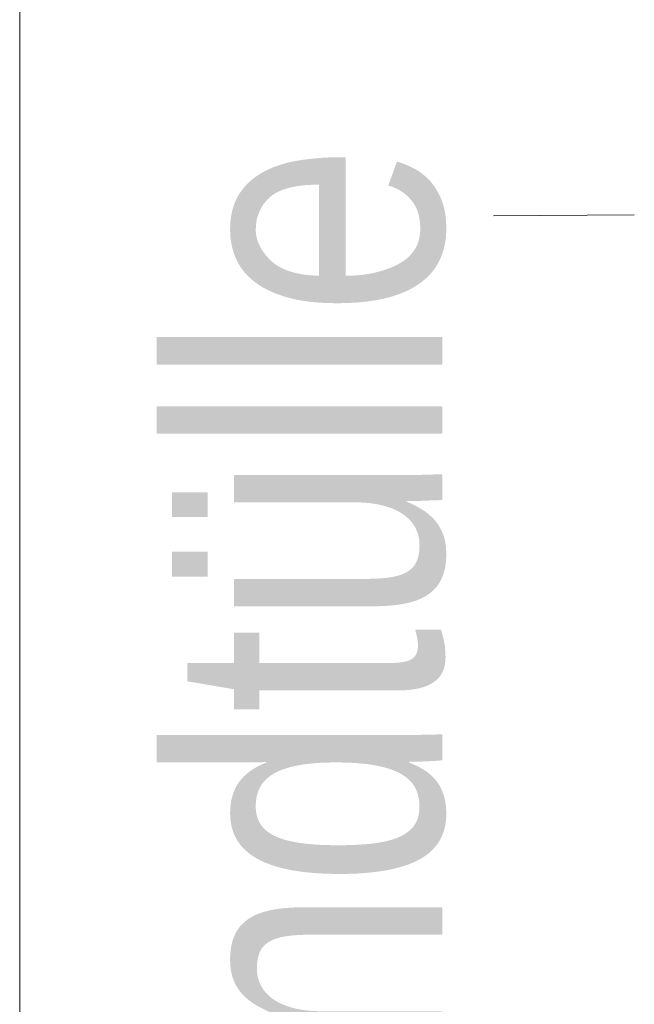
# Model space of a CAD drawing. Extents: x -620 to 300, y 62 to 1107.
# Tile 274 of 290: x 256.75 to 259.92, y 851.7 to 856.78. Entities that reach past the tile are written whole.
import ezdxf
from ezdxf.lldxf.tags import DXFTag

# ---------------------------------------------------------------- set-up
doc = ezdxf.new("R2010")
doc.units = 0
doc.layers.get('0').update_dxf_attribs({"lineweight": 35})
doc.layers.add('E_Detail_Beschriftung', color=7, linetype='Continuous', lineweight=13, true_color=0x009900)
doc.layers.add('E_Detail_Linie_Text_Bem', color=7, linetype='Continuous', lineweight=13)
doc.styles.get("Standard").update_dxf_attribs({"font": 'ARIALN.TTF'})
tags = doc.linetypes.add('fein_strichliert-A06G9GDB8I', pattern=[4, 1, -2, 1]).pattern_tags.tags
tags[8:9] = [DXFTag(74, 4), DXFTag(75, 0), DXFTag(340, '0'), DXFTag(46, 0.0), DXFTag(50, 0.0), DXFTag(44, 0.0), DXFTag(45, 0.0)]
tags[6:7] = [DXFTag(74, 4), DXFTag(75, 0), DXFTag(340, '0'), DXFTag(46, 0.0), DXFTag(50, 0.0), DXFTag(44, 0.0), DXFTag(45, 0.0)]
tags[4:5] = [DXFTag(74, 4), DXFTag(75, 0), DXFTag(340, '0'), DXFTag(46, 0.0), DXFTag(50, 0.0), DXFTag(44, 0.0), DXFTag(45, 0.0)]

# ---------------------------------------------------------------- blocks, each defined once
blk = doc.blocks.new('Referenz-A06G9GDJ8I')
at = {"layer": 'E_Detail_Linie_Text_Bem', "linetype": 'fein_strichliert-A06G9GDB8I', "ltscale": 0.65}
blk.add_line((256.7545, 815.9701), (256.7545, 868.8494), dxfattribs=at)
at = {"layer": 'E_Detail_Linie_Text_Bem', "color": 0, "linetype": 'Continuous', "ltscale": 0.13}
blk.add_line((259.1984, 855.7663), (259.9243, 855.7728), dxfattribs=at)
at = {"layer": 'E_Detail_Beschriftung', "linetype": 'Continuous', "ltscale": 0.13, "insert": (257.5347, 848.2059), "char_height": 1.4, "attachment_point": 1, "rotation": 90}
blk.add_mtext('{\\fArial Narrow;2x Endtülle}', dxfattribs=at)

msp = doc.modelspace()

# ---------------------------------------------------------------- block references
at = {"color": 8, "lineweight": 25, "ltscale": 0.25, "true_color": 0x808080}
msp.add_blockref('Referenz-A06G9GDJ8I', (0, 0), dxfattribs=at)

doc.saveas('drawing.dxf')
